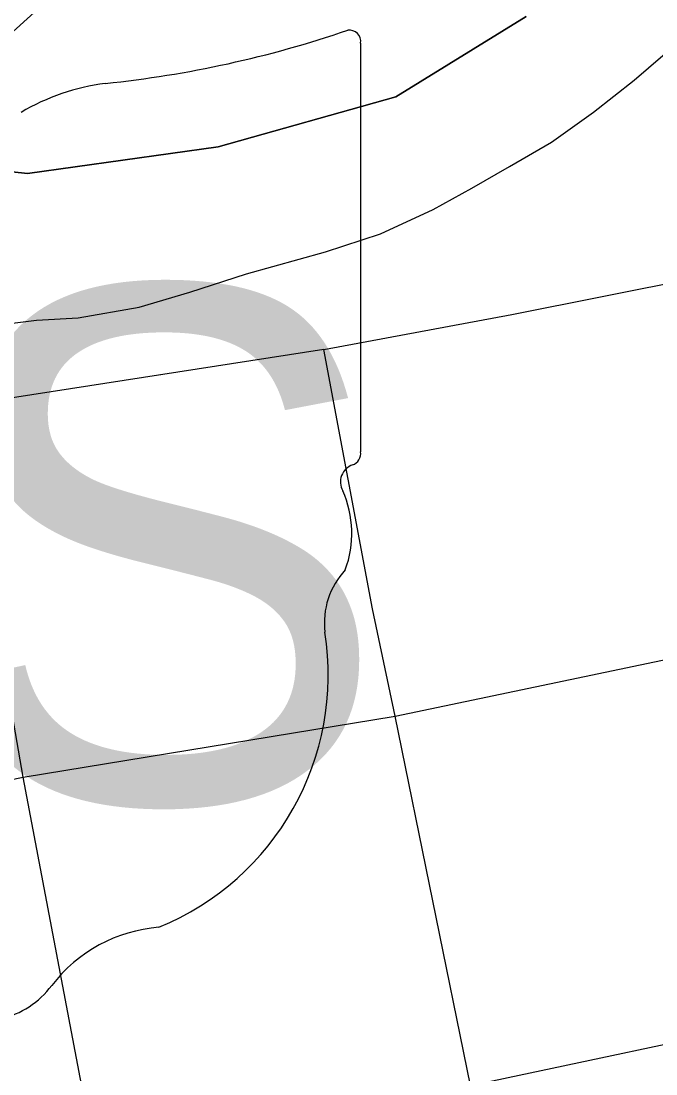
# Model space of a CAD drawing. Extents: x 0 to 34, y 0 to 22.
# Drawn here: x 6.2616 to 6.4243, y 18.4224 to 18.6922 of the extents above; entities that cross this region are included whole.
import ezdxf

# ---------------------------------------------------------------- set-up
doc = ezdxf.new("R2010")
doc.units = 0
for name, color, linetype in [('GM_X_City_Street', 7, 'Continuous'), ('GM_X_Major_River', 7, 'Continuous'), ('GM_X_Section', 7, 'Continuous'), ('GM_X_State_Route', 7, 'Continuous'), ('GM_X_State_Shield', 7, 'Continuous'), ('GM_X_Township_Road', 7, 'Continuous')]:
    doc.layers.add(name, color=color, linetype=linetype)

msp = doc.modelspace()

# ---------------------------------------------------------------- linework, layer by layer
at = {"layer": 'GM_X_City_Street'}
msp.add_line((6.262219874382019, 18.498511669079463), (6.245573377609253, 18.59352038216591), dxfattribs=at)
for points in [[(6.339210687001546, 18.608013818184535), (6.387363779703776, 18.617026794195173), (6.434513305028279, 18.626365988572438)], [(6.166156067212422, 18.478803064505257), (6.262219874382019, 18.498511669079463), (6.357470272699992, 18.514076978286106), (6.450824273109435, 18.533682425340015), (6.541326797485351, 18.550577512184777)], [(6.3091419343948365, 18.253012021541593), (6.308573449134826, 18.255983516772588), (6.298501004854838, 18.302579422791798), (6.280288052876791, 18.403088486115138), (6.262219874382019, 18.498511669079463)], [(6.27830370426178, 18.402696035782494), (6.280288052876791, 18.403088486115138), (6.376837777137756, 18.419505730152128), (6.458859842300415, 18.4368742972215)]]:
    msp.add_lwpolyline(points, dxfattribs=at)
at = {"layer": 'GM_X_Major_River'}
msp.add_lwpolyline([(6.252642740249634, 18.613966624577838), (6.265593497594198, 18.61559920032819), (6.276239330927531, 18.61613897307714), (6.291870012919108, 18.61885488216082), (6.30486243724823, 18.622765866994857), (6.319388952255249, 18.62740601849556), (6.339635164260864, 18.633067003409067), (6.35378289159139, 18.637712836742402), (6.367201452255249, 18.64389465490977), (6.377186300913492, 18.649387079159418), (6.38679236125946, 18.65488897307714), (6.39755183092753, 18.661123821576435), (6.408343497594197, 18.668879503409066), (6.418760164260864, 18.67702344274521), (6.4303548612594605, 18.687042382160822)], dxfattribs=at)
at = {"layer": 'GM_X_Section'}
msp.add_lwpolyline([(6.649047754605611, 19.04232180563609), (7.191927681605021, 18.990889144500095), (7.096588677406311, 17.983013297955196), (6.11806481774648, 18.06871382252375), (6.164413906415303, 18.603352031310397)], close=True, dxfattribs=at)
at = {"layer": 'GM_X_State_Route'}
for p, q in [((6.339210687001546, 18.608013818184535), (6.245573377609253, 18.59352038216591)), ((6.376837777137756, 18.419505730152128), (6.357470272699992, 18.514076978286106))]:
    msp.add_line(p, q, dxfattribs=at)
msp.add_lwpolyline([(6.357470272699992, 18.514076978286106), (6.351685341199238, 18.541619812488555), (6.339210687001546, 18.608013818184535)], dxfattribs=at)
at = {"layer": 'GM_X_State_Shield'}
for p, q in [((6.34867798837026, 18.581828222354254), (6.34867798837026, 18.686513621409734)), ((6.348652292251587, 18.58185391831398), (6.34867798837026, 18.581828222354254))]:
    msp.add_line(p, q, dxfattribs=at)
for centre, radius, start, end in [((6.254756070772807, 18.95438646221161), 0.2796157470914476, 275.8444694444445, 288.9064527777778), ((6.3457534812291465, 18.68694778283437), 0.0029352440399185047, 351.8620861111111, 97.738), ((6.290421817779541, 18.62043151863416), 0.056254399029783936, 97.34618055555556, 120.7688527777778), ((6.3455464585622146, 18.58142374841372), 0.003141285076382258, 289.6038111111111, 7.734130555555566), ((6.347999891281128, 18.574142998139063), 0.004542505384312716, 107.94398333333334, 210.33696666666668), ((6.3191008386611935, 18.560910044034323), 0.02726868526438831, 340.0329638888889, 23.649566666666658), ((6.359194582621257, 18.53801864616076), 0.019839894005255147, 136.80649722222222, 186.92959444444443), ((6.270419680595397, 18.52470128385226), 0.06993829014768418, 292.3088861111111, 8.985838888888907), ((6.299908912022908, 18.421807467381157), 0.03830339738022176, 94.40312222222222, 142.57675), ((6.251378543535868, 18.458595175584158), 0.022595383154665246, 282.8731916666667, 323.27711111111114)]:
    msp.add_arc(centre, radius, start, end, dxfattribs=at)
at = {"layer": 'GM_X_Township_Road'}
for points in [[(5.907434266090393, 18.65687937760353), (6.017975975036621, 18.667747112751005), (6.075446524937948, 18.66774090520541), (6.2006712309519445, 18.65999862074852), (6.231826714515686, 18.656574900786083), (6.263286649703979, 18.653120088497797), (6.312176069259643, 18.659967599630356), (6.357635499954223, 18.672817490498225), (6.391090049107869, 18.693391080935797)], [(6.391090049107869, 18.693391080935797), (6.357635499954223, 18.672817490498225), (6.312176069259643, 18.659967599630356), (6.263286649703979, 18.653120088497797), (6.231826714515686, 18.656574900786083), (6.2006712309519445, 18.65999862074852), (6.075446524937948, 18.66774090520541), (6.017975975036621, 18.667747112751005), (5.907434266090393, 18.65687937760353)]]:
    msp.add_lwpolyline(points, dxfattribs=at)

# ---------------------------------------------------------------- texts
at = {"layer": 'GM_X_State_Shield'}
msp.add_text('4S', height=0.13183620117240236, dxfattribs=at).set_placement((6.140745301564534, 18.49210268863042))

doc.saveas('drawing.dxf')
